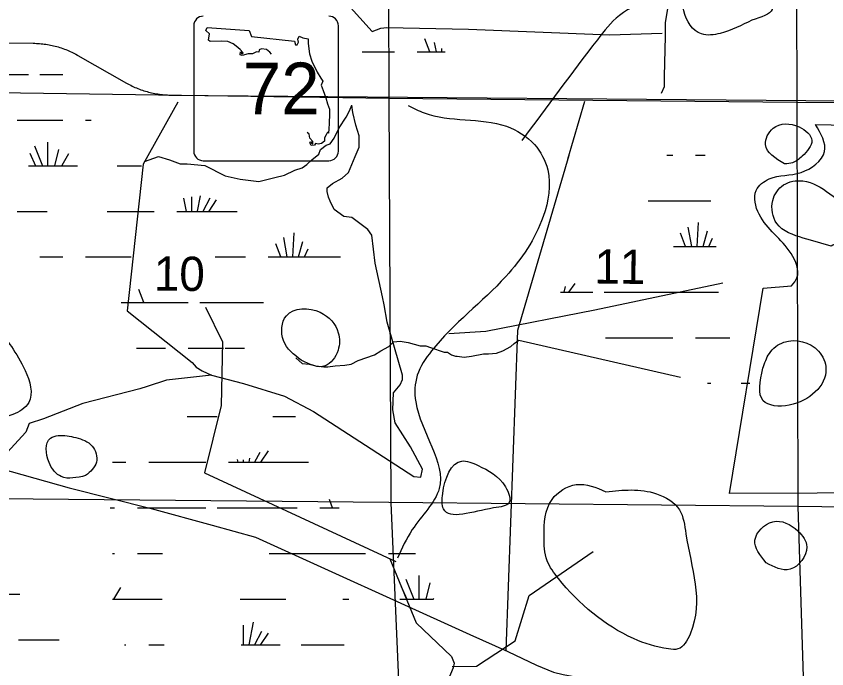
# Model space of a CAD drawing. Extents: x 408847 to 817539, y 923858 to 1151780.
# Drawn here: x 590088 to 600741, y 1032109 to 1040689 of the extents above; entities that cross this region are included whole.
import ezdxf

# ---------------------------------------------------------------- set-up
doc = ezdxf.new("R2010")
doc.units = 0
for name, color, linetype in [('Lakes and Ponds', 7, 'Continuous'), ('Level 43', 7, 'Continuous'), ('Local Roads Paved', 7, 'Continuous'), ('Narrow River Creek and Branch and Slough', 7, 'Continuous'), ('Roadshields State Highways', 7, 'Continuous'), ('Section Lines', 7, 'Continuous'), ('State Routes Highway Center Lines', 7, 'Continuous'), ('Swamps', 7, 'Continuous')]:
    doc.layers.add(name, color=color, linetype=linetype)

msp = doc.modelspace()

# ---------------------------------------------------------------- linework, layer by layer
at = {"layer": 'Lakes and Ponds'}
for points in [[(599755, 1040637), (600021, 1040776), (599780, 1041061), (599310, 1041242), (598989, 1041172), (598898, 1041067), (598860, 1040760), (599095, 1040455), (599339, 1040463), (599755, 1040637)], [(600187, 1038748), (600292, 1038763), (600418, 1038849), (600544, 1039054), (600376, 1039232), (600036, 1039216), (599934, 1039000), (600187, 1038748)], [(600798, 1037665), (600990, 1037740), (601432, 1037521), (601569, 1037952), (601472, 1038054), (601131, 1038146), (600424, 1038524), (600172, 1038470), (600030, 1038264), (600084, 1037963), (600432, 1037771), (600798, 1037665)], [(593833, 1036167), (594148, 1036090), (594317, 1036296), (594321, 1036525), (594084, 1036796), (593639, 1036750), (593600, 1036424), (593833, 1036167)], [(590024, 1036347), (589860, 1036521), (589530, 1036569), (589112, 1036349), (589037, 1036113), (589098, 1035796), (589374, 1035505), (589834, 1035409), (590042, 1035451), (590252, 1035609), (590206, 1036032), (590024, 1036347)], [(599902, 1036059), (599905, 1035633), (600248, 1035575), (600730, 1036050), (600632, 1036286), (600177, 1036403), (599986, 1036255), (599902, 1036059)], [(591000, 1034648), (591142, 1034826), (591086, 1035037), (590871, 1035148), (590641, 1035174), (590539, 1035139), (590519, 1034823), (590681, 1034635), (591000, 1034648)], [(596159, 1034782), (595945, 1034840), (595693, 1034414), (595704, 1034212), (596361, 1034223), (596568, 1034295), (596518, 1034500), (596159, 1034782)], [(597839, 1034437), (597448, 1034530), (597130, 1034335), (597025, 1033853), (597067, 1033528), (597213, 1033296), (598201, 1032506), (598661, 1032369), (598785, 1032370), (598945, 1032566), (598888, 1033883), (598805, 1034198), (598503, 1034410), (597839, 1034437)], [(599944, 1033503), (600259, 1033417), (600478, 1033711), (600361, 1033921), (600030, 1034041), (599797, 1033799), (599944, 1033503)]]:
    msp.add_spline(points, degree=3, dxfattribs=at)
at = {"layer": 'Local Roads Paved'}
msp.add_line((597338, 1038811), (597560, 1039571), dxfattribs=at)
for points in [[(592927, 1043557), (592875, 1043450), (592790, 1043292), (592706, 1043154), (592600, 1043017), (592600, 1042996), (592590, 1042891), (592642, 1042827), (592896, 1042563), (594765, 1040487)], [(598567, 1039678), (598610, 1039763), (598610, 1039901), (598620, 1040423), (598620, 1040604), (598705, 1041105), (598684, 1041169), (598605, 1041192)], [(594765, 1040487), (594882, 1040530), (594957, 1040541), (596032, 1040519), (597885, 1040445), (598578, 1040466)], [(592210, 1039558), (591756, 1038745), (591545, 1036813), (592400, 1036137), (592452, 1036074), (592532, 1036027), (592653, 1035968)], [(591774, 1038778), (591956, 1038843), (592104, 1038800), (592241, 1038748), (592336, 1038748), (592569, 1038727), (592832, 1038589), (593033, 1038547), (593276, 1038515), (593487, 1038568), (593613, 1038600), (593750, 1038663), (593845, 1038695), (593909, 1038737), (593972, 1038800), (594067, 1038874), (594088, 1038938), (594162, 1038991), (594215, 1039012), (594268, 1039086), (594331, 1039223), (594426, 1039360), (594468, 1039445), (594500, 1039518)], [(594542, 1038843), (594595, 1038969), (594595, 1039117), (594552, 1039254), (594510, 1039423), (594500, 1039518)], [(592653, 1035968), (593075, 1035861), (593613, 1035692), (593993, 1035492), (594679, 1035048), (595312, 1034636), (595407, 1034626), (595428, 1034732), (595270, 1035027), (595070, 1035344), (595038, 1035513), (595048, 1035735), (595133, 1035840), (595164, 1035914), (595164, 1035967), (594964, 1036664), (594922, 1036893), (594901, 1036999), (594806, 1037442), (594763, 1037811), (594711, 1037885), (594500, 1038044), (594394, 1038054), (594268, 1038149), (594215, 1038255), (594194, 1038308), (594173, 1038382), (594173, 1038434), (594246, 1038487), (594373, 1038561), (594457, 1038635), (594542, 1038843)], [(597349, 1038857), (596674, 1036555), (596524, 1032348)], [(593761, 1036196), (593845, 1036122), (593940, 1036112), (594025, 1036091), (594130, 1036080), (594183, 1036080), (594278, 1036091), (594405, 1036101), (594489, 1036112), (594584, 1036164), (594795, 1036238), (594880, 1036291), (594985, 1036344), (595048, 1036407), (595133, 1036418), (595238, 1036397), (595397, 1036354), (595471, 1036354), (595534, 1036333), (595713, 1036270), (595755, 1036270), (595808, 1036238), (595861, 1036217), (595882, 1036217), (595977, 1036207), (596072, 1036217), (596230, 1036249), (596294, 1036249), (596399, 1036259), (596484, 1036291), (596589, 1036344), (596631, 1036386), (596695, 1036428), (598816, 1035943)], [(592653, 1035968), (592062, 1035904), (591809, 1035820), (591809, 1035820), (591714, 1035788), (590965, 1035598), (590447, 1035397), (590258, 1035334), (590215, 1035218), (589867, 1034848), (589614, 1034753), (589593, 1034701), (589614, 1033275), (589730, 1033127), (589772, 1032916), (589709, 1032811), (589614, 1032716), (589614, 1032705), (589614, 1029020)], [(589706, 1034788), (590785, 1034489), (591862, 1034215), (592664, 1033995)], [(592664, 1033995), (593233, 1033837), (596051, 1032560), (596547, 1032338), (596927, 1032158), (597148, 1032063), (597275, 1032032), (597560, 1031979), (597623, 1031916), (597697, 1031789), (597940, 1031683), (598573, 1031388), (598985, 1031694)]]:
    msp.add_lwpolyline(points, dxfattribs=at)
at = {"layer": 'Narrow River Creek and Branch and Slough'}
for points in [[(600594, 1039267), (601624, 1039242)], [(595775, 1036519), (596260, 1036546), (597691, 1036827), (599376, 1037181)], [(601768, 1034423), (599464, 1034412), (599903, 1037115), (600279, 1037143)], [(592574, 1036864), (592799, 1036409), (592782, 1035570), (592561, 1034687), (595079, 1033518)], [(595818, 1032137), (596136, 1032142), (596646, 1032477), (596828, 1033072), (597671, 1033652)], [(594998, 1033555), (595346, 1032713), (595809, 1032270), (595842, 1032181), (595832, 1032123), (595325, 1030925), (595094, 1030122), (595115, 1029282), (595393, 1028021), (595382, 1027018), (595680, 1024815), (597513, 1022940)]]:
    msp.add_lwpolyline(points, dxfattribs=at)
for points in [[(598791, 1041779), (598449, 1040983), (598015, 1040697), (597726, 1040380), (596731, 1039053)], [(595240, 1039516), (595449, 1039417), (596531, 1039241), (596899, 1039001), (597073, 1038670), (597014, 1038056), (596522, 1037266), (595547, 1036289), (595359, 1035967), (595338, 1035620), (595647, 1034477), (595293, 1033938), (595101, 1033565)], [(600279, 1037143), (600349, 1037251), (600272, 1037568), (599852, 1038085), (599813, 1038398), (599985, 1038549), (600402, 1038634), (600711, 1038909), (600594, 1039267)]]:
    msp.add_spline(points, degree=3, dxfattribs=at)
at = {"layer": 'Roadshields State Highways'}
for p, q in [((592422, 1040564), (592422, 1038914)), ((594322, 1038914), (594322, 1040564)), ((592547, 1038789), (594197, 1038789))]:
    msp.add_line(p, q, dxfattribs=at)
for points in [[(593441, 1040190), (593422, 1040215), (593379, 1040251), (593310, 1040261), (593280, 1040248), (593277, 1040218), (593247, 1040222), (593194, 1040192), (593135, 1040192), (593059, 1040172), (593033, 1040179), (593036, 1040222), (593052, 1040192), (593069, 1040208), (593033, 1040251), (592977, 1040294), (592940, 1040324), (592868, 1040357), (592792, 1040360), (592637, 1040357), (592614, 1040373), (592627, 1040459), (592581, 1040502), (592597, 1040541)], [(592597, 1040541), (593151, 1040502), (593181, 1040423), (593745, 1040360), (593758, 1040314), (593781, 1040314), (593797, 1040347), (593788, 1040386), (593807, 1040426), (593857, 1040403), (593923, 1040393), (593923, 1040330), (593942, 1040195), (593975, 1040099), (594045, 1039951), (594091, 1039872), (594117, 1039836), (594097, 1039780), (594124, 1039710), (594157, 1039615), (594180, 1039535), (594206, 1039466), (594206, 1039404), (594200, 1039278), (594196, 1039206), (594193, 1039150), (594180, 1039166), (594163, 1039130), (594140, 1039090), (594140, 1039044), (594101, 1039014), (594058, 1039008), (594022, 1039014), (594008, 1038995), (593966, 1038988), (593946, 1039024), (593956, 1039041), (593969, 1039018), (593985, 1039011), (593985, 1039041), (593949, 1039084), (593936, 1039136), (593913, 1039161)]]:
    msp.add_lwpolyline(points, dxfattribs=at)
for centre, start, end in [((592547, 1040564), 90, 180), ((594197, 1040564), 0, 90), ((592547, 1038914), 180, 270), ((594197, 1038914), 270, 0)]:
    msp.add_arc(centre, 125, start, end, dxfattribs=at)
at = {"layer": 'Section Lines'}
for p, q in [((594970, 1044905), (594983, 1039613)), ((600335, 1044877), (600347, 1039560)), ((589612, 1039690), (594983, 1039613)), ((594983, 1039613), (595011, 1034292)), ((594983, 1039613), (600347, 1039560)), ((600347, 1039560), (600358, 1034246)), ((600347, 1039560), (605714, 1039508)), ((589600, 1034348), (594987, 1034298)), ((594987, 1034298), (600358, 1034246)), ((595011, 1034292), (595240, 1029041)), ((600358, 1034246), (600526, 1028934)), ((600358, 1034246), (605735, 1034193))]:
    msp.add_line(p, q, dxfattribs=at)
at = {"layer": 'State Routes Highway Center Lines'}
msp.add_line((592609, 1039648), (605690, 1039536), dxfattribs=at)
for points in [[(585120, 1040361), (590311, 1040332), (590332, 1040332), (590353, 1040331), (590373, 1040330), (590394, 1040329), (590415, 1040327), (590436, 1040325), (590457, 1040322), (590478, 1040319), (590498, 1040316), (590519, 1040313), (590539, 1040309), (590560, 1040304), (590580, 1040300), (590601, 1040295), (590621, 1040289), (590641, 1040284), (590661, 1040278), (590681, 1040271), (590701, 1040264), (590721, 1040257), (590740, 1040250), (590760, 1040242), (590779, 1040234), (590798, 1040226), (590817, 1040217), (590836, 1040208), (590855, 1040198), (590873, 1040188), (590892, 1040178), (590899, 1040174), (591537, 1039810), (591556, 1039799), (591574, 1039789), (591593, 1039780), (591611, 1039771), (591630, 1039762), (591649, 1039753), (591669, 1039745), (591688, 1039737), (591708, 1039729), (591727, 1039722), (591747, 1039715), (591767, 1039709), (591787, 1039702), (591807, 1039697), (591827, 1039691), (591847, 1039686), (591868, 1039681), (591888, 1039677), (591909, 1039673), (591930, 1039669), (591950, 1039666), (591971, 1039663), (591992, 1039660), (592012, 1039658), (592033, 1039656), (592054, 1039654)], [(592054, 1039654), (592075, 1039653), (592096, 1039652), (592117, 1039652), (592122, 1039652), (592609, 1039648)]]:
    msp.add_lwpolyline(points, dxfattribs=at)
at = {"layer": 'Swamps'}
for p, q in [((595525, 1040220), (595459, 1040392)), ((595525, 1040220), (595459, 1040392)), ((595525, 1040220), (595459, 1040392)), ((589200, 1039923), (590250, 1039923)), ((589200, 1039923), (590250, 1039923)), ((590400, 1039923), (590700, 1039923)), ((590400, 1039923), (590700, 1039923)), ((590100, 1039323), (590700, 1039323)), ((590100, 1039323), (590700, 1039323)), ((590330, 1038986), (590433, 1038723)), ((590330, 1038986), (590433, 1038723)), ((590499, 1039034), (590499, 1038723)), ((590499, 1039034), (590499, 1038723)), ((590269, 1038889), (590340, 1038723)), ((590269, 1038889), (590340, 1038723)), ((590644, 1038938), (590590, 1038723)), ((590644, 1038938), (590590, 1038723)), ((590777, 1038877), (590687, 1038724)), ((590777, 1038877), (590687, 1038724)), ((592633, 1038297), (592539, 1038123)), ((592633, 1038297), (592539, 1038123)), ((592718, 1038273), (592618, 1038124)), ((592718, 1038273), (592618, 1038124)), ((591600, 1038123), (591900, 1038123)), ((591600, 1038123), (591900, 1038123)), ((598967, 1037662), (598921, 1037917)), ((598967, 1037662), (598921, 1037917)), ((598967, 1037662), (598921, 1037917)), ((599038, 1037662), (599055, 1037978)), ((599038, 1037662), (599055, 1037978)), ((599038, 1037662), (599055, 1037978)), ((593651, 1037524), (593605, 1037778)), ((593651, 1037524), (593605, 1037778)), ((593722, 1037523), (593739, 1037840)), ((593722, 1037523), (593739, 1037840)), ((598882, 1037662), (598816, 1037834)), ((598882, 1037662), (598816, 1037834)), ((598882, 1037662), (598816, 1037834)), ((599115, 1037662), (599173, 1037866)), ((599115, 1037662), (599173, 1037866)), ((599115, 1037662), (599173, 1037866)), ((593566, 1037524), (593500, 1037695)), ((593566, 1037524), (593500, 1037695)), ((593799, 1037524), (593857, 1037727)), ((593799, 1037524), (593857, 1037727)), ((599191, 1037662), (599240, 1037771)), ((599191, 1037662), (599240, 1037771)), ((599191, 1037662), (599240, 1037771)), ((593875, 1037524), (593924, 1037632)), ((593875, 1037524), (593924, 1037632)), ((590400, 1037523), (590700, 1037523)), ((590400, 1037523), (590700, 1037523)), ((591000, 1037523), (591600, 1037523)), ((591000, 1037523), (591600, 1037523)), ((592702, 1037523), (593100, 1037523)), ((592744, 1037523), (593100, 1037523)), ((597352, 1037062), (597436, 1037175)), ((597352, 1037062), (597436, 1037175)), ((597352, 1037062), (597436, 1037175)), ((591766, 1036924), (591700, 1037097)), ((597816, 1037062), (599316, 1037062)), ((597816, 1037062), (599316, 1037062)), ((597816, 1037062), (599316, 1037062)), ((591600, 1036923), (592350, 1036923)), ((591600, 1036923), (592350, 1036923)), ((599016, 1036462), (599466, 1036462)), ((599016, 1036462), (599466, 1036462)), ((599016, 1036462), (599466, 1036462)), ((591830, 1034825), (592280, 1034825)), ((591830, 1034825), (592280, 1034825)), ((591830, 1034825), (592280, 1034825)), ((592280, 1034825), (592580, 1034825)), ((592280, 1034825), (592580, 1034825)), ((592280, 1034825), (592580, 1034825)), ((591680, 1034225), (592280, 1034225)), ((591680, 1034225), (592280, 1034225)), ((591680, 1034225), (592280, 1034225)), ((592280, 1034225), (592580, 1034225)), ((592280, 1034225), (592580, 1034225)), ((592280, 1034225), (592580, 1034225)), ((592730, 1034225), (593780, 1034225)), ((592730, 1034225), (593780, 1034225)), ((592730, 1034225), (593780, 1034225)), ((595379, 1033336), (595379, 1033025)), ((595379, 1033336), (595379, 1033025)), ((595379, 1033336), (595379, 1033025)), ((595149, 1033191), (595220, 1033025)), ((595149, 1033191), (595220, 1033025)), ((595149, 1033191), (595220, 1033025)), ((595210, 1033288), (595313, 1033025)), ((595210, 1033288), (595313, 1033025)), ((595210, 1033288), (595313, 1033025)), ((595524, 1033240), (595470, 1033025)), ((595524, 1033240), (595470, 1033025)), ((595524, 1033240), (595470, 1033025)), ((591457, 1033179), (591367, 1033025)), ((591457, 1033179), (591367, 1033025)), ((591457, 1033179), (591367, 1033025)), ((593071, 1032684), (593071, 1032425)), ((593071, 1032684), (593071, 1032425)), ((593071, 1032684), (593071, 1032425)), ((593204, 1032720), (593145, 1032425)), ((593204, 1032720), (593145, 1032425)), ((593204, 1032720), (593145, 1032425)), ((593313, 1032599), (593219, 1032425)), ((593313, 1032599), (593219, 1032425)), ((593313, 1032599), (593219, 1032425)), ((593398, 1032575), (593298, 1032426)), ((593398, 1032575), (593298, 1032426)), ((593398, 1032575), (593298, 1032426))]:
    msp.add_line(p, q, dxfattribs=at)
for points in [[(595610, 1040220), (595587, 1040345)], [(595610, 1040220), (595587, 1040345)], [(595610, 1040220), (595587, 1040345)], [(595681, 1040220), (595683, 1040263)], [(595681, 1040220), (595683, 1040263)], [(595681, 1040220), (595683, 1040263)], [(594634, 1040220), (595059, 1040220)], [(594634, 1040220), (595059, 1040220)], [(594634, 1040220), (595059, 1040220)], [(595359, 1040220), (595725, 1040220)], [(595359, 1040220), (595725, 1040220)], [(595359, 1040220), (595725, 1040220)], [(591000, 1039323), (591074, 1039323)], [(591000, 1039323), (591074, 1039323)], [(598639, 1038862), (598716, 1038862)], [(598639, 1038862), (598716, 1038862)], [(598639, 1038862), (598716, 1038862)], [(599016, 1038862), (599143, 1038862)], [(599016, 1038862), (599143, 1038862)], [(599016, 1038862), (599143, 1038862)], [(590250, 1038723), (590895, 1038723)], [(590250, 1038723), (590895, 1038723)], [(591417, 1038723), (591600, 1038723)], [(591417, 1038723), (591600, 1038723)], [(591600, 1038723), (591734, 1038723)], [(591600, 1038723), (591734, 1038723)], [(592391, 1038315), (592391, 1038123)], [(592391, 1038315), (592391, 1038123)], [(592506, 1038328), (592465, 1038124)], [(592506, 1038328), (592465, 1038124)], [(592285, 1038297), (592320, 1038123)], [(592285, 1038297), (592320, 1038123)], [(598391, 1038262), (599216, 1038262)], [(598391, 1038262), (599216, 1038262)], [(598391, 1038262), (599216, 1038262)], [(590100, 1038123), (590493, 1038123)], [(590100, 1038123), (590493, 1038123)], [(591285, 1038123), (591600, 1038123)], [(591285, 1038123), (591600, 1038123)], [(592200, 1038123), (592993, 1038123)], [(592200, 1038123), (592993, 1038123)], [(598727, 1037662), (599289, 1037662)], [(598727, 1037662), (599289, 1037662)], [(598727, 1037662), (599289, 1037662)], [(593400, 1037523), (594349, 1037523)], [(593400, 1037523), (594349, 1037523)], [(597290, 1037062), (597305, 1037134)], [(597290, 1037062), (597305, 1037134)], [(597290, 1037062), (597305, 1037134)], [(597243, 1037062), (597666, 1037062)], [(597243, 1037062), (597666, 1037062)], [(597243, 1037062), (597666, 1037062)], [(591468, 1036923), (591600, 1036923)], [(591468, 1036923), (591600, 1036923)], [(592500, 1036923), (593337, 1036923)], [(592500, 1036923), (593337, 1036923)], [(597833, 1036462), (598716, 1036462)], [(597833, 1036462), (598716, 1036462)], [(597833, 1036462), (598716, 1036462)], [(591671, 1036323), (592050, 1036323)], [(591671, 1036323), (592050, 1036323)], [(592350, 1036323), (592812, 1036323)], [(592350, 1036323), (592812, 1036323)], [(592835, 1036323), (593087, 1036323)], [(592835, 1036323), (593087, 1036323)], [(599174, 1035862), (599216, 1035862)], [(599174, 1035862), (599216, 1035862)], [(599174, 1035862), (599216, 1035862)], [(599616, 1035862), (599729, 1035862)], [(599616, 1035862), (599729, 1035862)], [(599616, 1035862), (599729, 1035862)], [(592336, 1035425), (592730, 1035425)], [(592336, 1035425), (592730, 1035425)], [(592336, 1035425), (592730, 1035425)], [(593461, 1035425), (593758, 1035425)], [(593461, 1035425), (593758, 1035425)], [(593461, 1035425), (593758, 1035425)], [(593289, 1034954), (593219, 1034825)], [(593289, 1034954), (593219, 1034825)], [(593289, 1034954), (593219, 1034825)], [(593398, 1034975), (593298, 1034826)], [(593398, 1034975), (593298, 1034826)], [(593398, 1034975), (593298, 1034826)], [(591355, 1034825), (591530, 1034825)], [(591355, 1034825), (591530, 1034825)], [(591355, 1034825), (591530, 1034825)], [(592880, 1034825), (593931, 1034825)], [(592880, 1034825), (593931, 1034825)], [(592880, 1034825), (593931, 1034825)], [(592992, 1034862), (593000, 1034825)], [(592992, 1034862), (593000, 1034825)], [(592992, 1034862), (593000, 1034825)], [(593071, 1034855), (593071, 1034825)], [(593071, 1034855), (593071, 1034825)], [(593071, 1034855), (593071, 1034825)], [(593156, 1034877), (593145, 1034825)], [(593156, 1034877), (593145, 1034825)], [(593156, 1034877), (593145, 1034825)], [(594246, 1034225), (594205, 1034333)], [(594246, 1034225), (594205, 1034333)], [(594246, 1034225), (594205, 1034333)], [(591321, 1034225), (591380, 1034225)], [(591321, 1034225), (591380, 1034225)], [(591321, 1034225), (591380, 1034225)], [(594080, 1034225), (594331, 1034225)], [(594080, 1034225), (594331, 1034225)], [(594080, 1034225), (594331, 1034225)], [(591354, 1033625), (591380, 1033625)], [(591354, 1033625), (591380, 1033625)], [(591354, 1033625), (591380, 1033625)], [(591680, 1033625), (592010, 1033625)], [(591680, 1033625), (592010, 1033625)], [(591680, 1033625), (592010, 1033625)], [(593411, 1033625), (594680, 1033625)], [(593411, 1033625), (594680, 1033625)], [(593411, 1033625), (594680, 1033625)], [(594980, 1033625), (595335, 1033625)], [(594980, 1033625), (595335, 1033625)], [(594980, 1033625), (595335, 1033625)], [(589751, 1033089), (590137, 1033089)], [(589751, 1033089), (590137, 1033089)], [(590093, 1033095), (590090, 1033088)], [(590093, 1033095), (590090, 1033088)], [(591354, 1033025), (592008, 1033025)], [(591354, 1033025), (592008, 1033025)], [(591354, 1033025), (592008, 1033025)], [(593032, 1033025), (593633, 1033025)], [(593032, 1033025), (593633, 1033025)], [(593032, 1033025), (593633, 1033025)], [(594380, 1033025), (594459, 1033025)], [(594380, 1033025), (594459, 1033025)], [(594380, 1033025), (594459, 1033025)], [(595130, 1033025), (595572, 1033025)], [(595130, 1033025), (595572, 1033025)], [(595130, 1033025), (595572, 1033025)], [(595572, 1033033), (595567, 1033025)], [(595572, 1033033), (595567, 1033025)], [(595572, 1033033), (595567, 1033025)], [(590116, 1032489), (590651, 1032489)], [(590116, 1032489), (590651, 1032489)], [(591512, 1032425), (591530, 1032425)], [(591512, 1032425), (591530, 1032425)], [(591512, 1032425), (591530, 1032425)], [(591830, 1032425), (592031, 1032425)], [(591830, 1032425), (592031, 1032425)], [(591830, 1032425), (592031, 1032425)], [(593046, 1032425), (593556, 1032425)], [(593046, 1032425), (593556, 1032425)], [(593046, 1032425), (593556, 1032425)], [(593831, 1032425), (594398, 1032425)], [(593831, 1032425), (594398, 1032425)], [(593831, 1032425), (594398, 1032425)]]:
    msp.add_lwpolyline(points, dxfattribs=at)

# ---------------------------------------------------------------- texts
at = {"layer": 'Level 43'}
for s, p in [('11', (597685, 1037175)), ('10', (591895, 1037082))]:
    msp.add_text(s, height=450, rotation=359.3791, dxfattribs=at).set_placement(p)
at = {"layer": 'Roadshields State Highways'}
msp.add_text('72', height=680, dxfattribs=at).set_placement((593065, 1039399))

doc.saveas('drawing.dxf')
